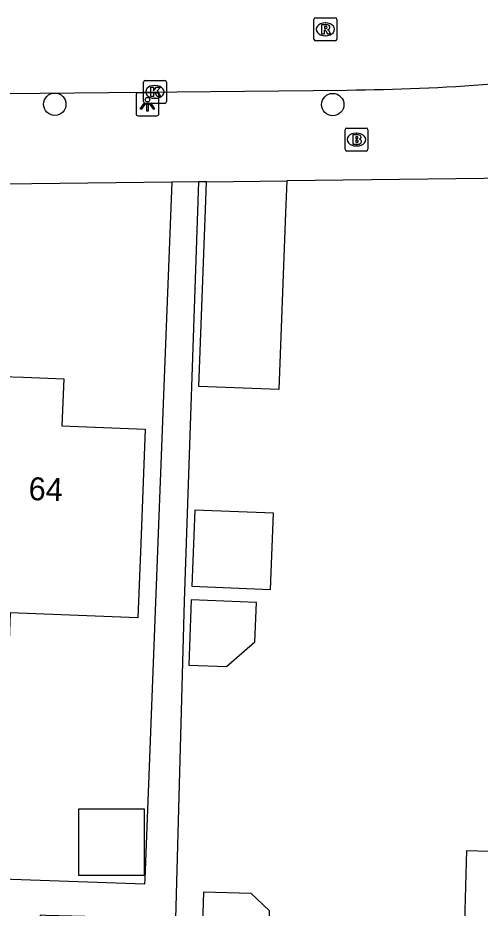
# Model space of a CAD drawing. Extents: x 158461 to 159795, y 387220 to 388672.
# Drawn here: x 159551.56 to 159571.72, y 387932.13 to 387970.97 of the extents above; entities that cross this region are included whole.
import ezdxf

# ---------------------------------------------------------------- set-up
doc = ezdxf.new("R2010")
doc.units = 0
for name, color, linetype in [('IMGEO_Boom', 7, 'Continuous'), ('IMGEO_Brandkraan', 7, 'Continuous'), ('IMGEO_Kolk', 7, 'Continuous'), ('IMGEO_Lichtpunt', 7, 'Continuous'), ('IMGEO_Pand', 7, 'Continuous'), ('IMGEO_Pand_nummerreeks', 7, 'Continuous'), ('IMGEO_Rijbaan_lokaal_open', 7, 'Continuous'), ('IMGEO_Rioolput', 7, 'Continuous'), ('IMGEO_Voetpad_open', 7, 'Continuous')]:
    doc.layers.add(name, color=color, linetype=linetype)

msp = doc.modelspace()

# ---------------------------------------------------------------- linework, layer by layer
at = {"layer": 'IMGEO_Boom'}
for centre in [(159553.173, 387967.199), (159565.29, 387967.185)]:
    msp.add_circle(centre, 0.489, dxfattribs=at)
at = {"layer": 'IMGEO_Brandkraan'}
for p, q in [((159565.826, 387965.235), (159565.826, 387966.087)), ((159565.901, 387966.161), (159566.753, 387966.161)), ((159566.314, 387965.941), (159566.339, 387965.941)), ((159566.827, 387966.087), (159566.827, 387965.235)), ((159566.753, 387965.161), (159565.901, 387965.161)), ((159566.337, 387965.381), (159566.312, 387965.381))]:
    msp.add_line(p, q, dxfattribs=at)
for points in [[(159565.826, 387965.235), (159565.826, 387966.087)], [(159565.901, 387966.161), (159566.753, 387966.161)], [(159566.827, 387966.087), (159566.827, 387965.235)], [(159566.174, 387965.861), (159566.174, 387965.461), (159566.387, 387965.461)], [(159566.405, 387965.861), (159566.174, 387965.861)], [(159566.353, 387965.78), (159566.299, 387965.78), (159566.299, 387965.704)], [(159566.299, 387965.704), (159566.352, 387965.704)], [(159566.361, 387965.628), (159566.299, 387965.628), (159566.299, 387965.547)], [(159566.299, 387965.547), (159566.361, 387965.547)], [(159566.753, 387965.161), (159565.901, 387965.161)]]:
    msp.add_lwpolyline(points, dxfattribs=at)
for centre, radius, start, end in [((159565.903, 387966.085), 0.0765, 91.552, 178.448), ((159565.903, 387966.085), 0.0765, 91.552, 178.448), ((159566.751, 387966.085), 0.0765, 1.552, 88.448), ((159566.751, 387966.085), 0.0765, 1.552, 88.448), ((159566.354, 387965.742), 0.0379, 267.8285, 90.9355), ((159566.362, 387965.587), 0.0404, 269.8759, 90.5077), ((159566.409, 387965.716), 0.145, 59.4692, 91.5367), ((159566.434, 387965.763), 0.0922, 285.5137, 58.1501), ((159566.439, 387965.571), 0.105, 301.3115, 78.989), ((159565.903, 387965.237), 0.0765, 181.552, 268.448), ((159565.903, 387965.237), 0.0765, 181.552, 268.448), ((159566.393, 387965.712), 0.251, 268.6676, 293.5347), ((159566.751, 387965.237), 0.0765, 271.552, 358.448), ((159566.751, 387965.237), 0.0765, 271.552, 358.448)]:
    msp.add_arc(centre, radius, start, end, dxfattribs=at)
for centre, major_axis, ratio, start_param, end_param in [((159566.313, 387965.661), (-0.387, 0.002), 0.722429, 4.712389, 7.853982), ((159566.338, 387965.661), (-0.39, 0.002), 0.717154, 1.570796, 4.712389)]:
    msp.add_ellipse(centre, major_axis=major_axis, ratio=ratio, start_param=start_param, end_param=end_param, dxfattribs=at)
at = {"layer": 'IMGEO_Kolk'}
for p, q in [((159557.04, 387967.314), (159557.04, 387968.166)), ((159557.115, 387968.24), (159557.967, 387968.24)), ((159557.528, 387968.02), (159557.553, 387968.02)), ((159558.041, 387968.166), (159558.041, 387967.314)), ((159557.967, 387967.24), (159557.115, 387967.24)), ((159557.551, 387967.46), (159557.526, 387967.46))]:
    msp.add_line(p, q, dxfattribs=at)
for points in [[(159557.04, 387967.314), (159557.04, 387968.166)], [(159557.115, 387968.24), (159557.967, 387968.24)], [(159557.361, 387967.94), (159557.484, 387967.94), (159557.484, 387967.789), (159557.614, 387967.94), (159557.778, 387967.94), (159557.632, 387967.789), (159557.785, 387967.54), (159557.633, 387967.54), (159557.548, 387967.704), (159557.484, 387967.637), (159557.484, 387967.54), (159557.361, 387967.54), (159557.361, 387967.94)], [(159558.041, 387968.166), (159558.041, 387967.314)], [(159557.967, 387967.24), (159557.115, 387967.24)]]:
    msp.add_lwpolyline(points, dxfattribs=at)
for centre, start, end in [((159557.117, 387968.164), 91.552, 178.448), ((159557.117, 387968.164), 91.552, 178.448), ((159557.965, 387968.164), 1.552, 88.448), ((159557.965, 387968.164), 1.552, 88.448), ((159557.117, 387967.316), 181.552, 268.448), ((159557.117, 387967.316), 181.552, 268.448), ((159557.965, 387967.316), 271.552, 358.448), ((159557.965, 387967.316), 271.552, 358.448)]:
    msp.add_arc(centre, 0.0765, start, end, dxfattribs=at)
for centre, major_axis, ratio, start_param, end_param in [((159557.527, 387967.74), (-0.387, 0.002), 0.722429, 4.712389, 7.853982), ((159557.552, 387967.74), (-0.39, 0.002), 0.717154, 1.570796, 4.712389)]:
    msp.add_ellipse(centre, major_axis=major_axis, ratio=ratio, start_param=start_param, end_param=end_param, dxfattribs=at)
at = {"layer": 'IMGEO_Lichtpunt'}
for p, q in [((159556.715, 387967.601), (159556.715, 387966.794)), ((159556.715, 387967.601), (159556.715, 387966.794)), ((159557.617, 387967.696), (159556.809, 387967.696)), ((159557.617, 387967.696), (159556.809, 387967.696)), ((159557.711, 387966.794), (159557.711, 387967.601)), ((159557.711, 387966.794), (159557.711, 387967.601)), ((159556.809, 387966.7), (159557.617, 387966.7)), ((159556.809, 387966.7), (159557.617, 387966.7))]:
    msp.add_line(p, q, dxfattribs=at)
for points in [[(159557.089, 387967.265), (159557.128, 387967.237), (159556.94, 387966.975), (159556.902, 387967.002), (159557.089, 387967.265)], [(159557.191, 387967.217), (159557.238, 387967.217), (159557.238, 387966.895), (159557.191, 387966.895), (159557.191, 387967.217)], [(159557.301, 387967.237), (159557.339, 387967.264), (159557.526, 387967.002), (159557.487, 387966.974), (159557.301, 387967.237)]]:
    msp.add_lwpolyline(points, dxfattribs=at)
msp.add_circle((159557.214, 387967.399), 0.0994, dxfattribs=at)
for centre, start, end in [((159556.809, 387967.601), 90, 180), ((159556.809, 387967.601), 90, 180), ((159557.617, 387967.601), 0, 90), ((159557.617, 387967.601), 0, 90), ((159556.809, 387966.794), 180, 270), ((159556.809, 387966.794), 180, 270), ((159557.617, 387966.794), 270, 0), ((159557.617, 387966.794), 270, 360)]:
    msp.add_arc(centre, 0.0946, start, end, dxfattribs=at)
at = {"layer": 'IMGEO_Pand'}
for points in [[(159563.286, 387963.859), (159563.233, 387962.471), (159562.936, 387954.757), (159559.449, 387954.892), (159559.746, 387962.606), (159559.793, 387963.818)], [(159559.793, 387963.818), (159563.286, 387963.859)], [(159548.652, 387953.361), (159550.786, 387953.278), (159550.865, 387955.33), (159551.807, 387955.294), (159553.561, 387955.226), (159553.482, 387953.172), (159557.115, 387953.032), (159556.923, 387948.036), (159556.798, 387944.8), (159551.232, 387945.015), (159551.154, 387942.991), (159548.253, 387943.103)], [(159559.144, 387946.171), (159562.573, 387946.039), (159562.702, 387949.365), (159559.273, 387949.497), (159559.144, 387946.171)], [(159559.012, 387942.737), (159560.666, 387942.673), (159561.899, 387943.747), (159561.965, 387945.466), (159559.122, 387945.576), (159559.012, 387942.737)], [(159570.989, 387929.413), (159571.141, 387934.642), (159572.105, 387934.614), (159572.185, 387937.372)], [(159554.204, 387933.57), (159557.086, 387933.57), (159557.086, 387936.444), (159554.204, 387936.444), (159554.204, 387933.57)], [(159559.668, 387932.84), (159561.724, 387932.78), (159562.524, 387932.031), (159562.463, 387929.919), (159559.586, 387930.003), (159559.668, 387932.84)]]:
    msp.add_lwpolyline(points, dxfattribs=at)
at = {"layer": 'IMGEO_Rijbaan_lokaal_open'}
msp.add_lwpolyline([(159540.64, 387967.574), (159565.924, 387967.82)], dxfattribs=at)
msp.add_arc((159564.966, 388066.146), 98.33, 270.55815, 277.91464, dxfattribs=at)
at = {"layer": 'IMGEO_Rioolput'}
for p, q in [((159564.469, 387970.045), (159564.469, 387970.897)), ((159564.544, 387970.971), (159565.396, 387970.971)), ((159564.957, 387970.751), (159564.982, 387970.751)), ((159565.47, 387970.897), (159565.47, 387970.045)), ((159565.396, 387969.971), (159564.544, 387969.971)), ((159564.98, 387970.191), (159564.955, 387970.191))]:
    msp.add_line(p, q, dxfattribs=at)
for points in [[(159564.469, 387970.045), (159564.469, 387970.897)], [(159564.544, 387970.971), (159565.396, 387970.971)], [(159565.058, 387970.669), (159564.806, 387970.671), (159564.806, 387970.271)], [(159565.47, 387970.897), (159565.47, 387970.045)], [(159564.806, 387970.271), (159564.93, 387970.271), (159564.93, 387970.433), (159564.941, 387970.433)], [(159564.984, 387970.59), (159564.93, 387970.59), (159564.93, 387970.509)], [(159564.93, 387970.509), (159564.982, 387970.509)], [(159564.988, 387970.404), (159565.059, 387970.271), (159565.199, 387970.271), (159565.134, 387970.397)], [(159565.396, 387969.971), (159564.544, 387969.971)]]:
    msp.add_lwpolyline(points, dxfattribs=at)
for centre, radius, start, end in [((159564.546, 387970.895), 0.0765, 91.552, 178.448), ((159564.546, 387970.895), 0.0765, 91.552, 178.448), ((159565.057, 387970.559), 0.109, 350.3612, 89.416), ((159565.394, 387970.895), 0.0765, 1.552, 88.448), ((159565.394, 387970.895), 0.0765, 1.552, 88.448), ((159564.94, 387970.38), 0.0533, 26.0293, 88.6989), ((159564.966, 387970.698), 0.19, 274.7715, 282.9687), ((159564.99, 387970.494), 0.0964, 77.0061, 93.1865), ((159565.004, 387970.551), 0.0378, 276.6634, 79.6772), ((159565.055, 387970.559), 0.112, 277.5842, 350.9817), ((159565.039, 387970.344), 0.108, 29.5134, 73.7905), ((159564.546, 387970.047), 0.0765, 181.552, 268.448), ((159564.546, 387970.047), 0.0765, 181.552, 268.448), ((159565.394, 387970.047), 0.0765, 271.552, 358.448), ((159565.394, 387970.047), 0.0765, 271.552, 358.448)]:
    msp.add_arc(centre, radius, start, end, dxfattribs=at)
for centre, major_axis, ratio, start_param, end_param in [((159564.956, 387970.471), (-0.387, 0.002), 0.722429, 4.712389, 7.853982), ((159564.981, 387970.471), (-0.39, 0.002), 0.717154, 1.570796, 4.712389)]:
    msp.add_ellipse(centre, major_axis=major_axis, ratio=ratio, start_param=start_param, end_param=end_param, dxfattribs=at)
at = {"layer": 'IMGEO_Voetpad_open'}
for points in [[(159586.637, 387964.136), (159563.286, 387963.859)], [(159558.276, 387963.8), (159537.497, 387963.554)], [(159558.276, 387963.8), (159557.93, 387954.892), (159557.095, 387933.408), (159557.087, 387933.177), (159547.552, 387933.505)], [(159559.44, 387963.814), (159558.809, 387945.519), (159558.44, 387931.666), (159552.789, 387931.817), (159552.539, 387931.824), (159552.191, 387920.184), (159551.657, 387903.425)], [(159559.44, 387963.814), (159558.276, 387963.8)], [(159559.793, 387963.818), (159559.44, 387963.814)]]:
    msp.add_lwpolyline(points, dxfattribs=at)

# ---------------------------------------------------------------- texts
at = {"layer": 'IMGEO_Pand_nummerreeks'}
msp.add_text('64', height=1, rotation=357.8707, dxfattribs=at).set_placement((159552.019, 387949.939))

doc.saveas('drawing.dxf')
